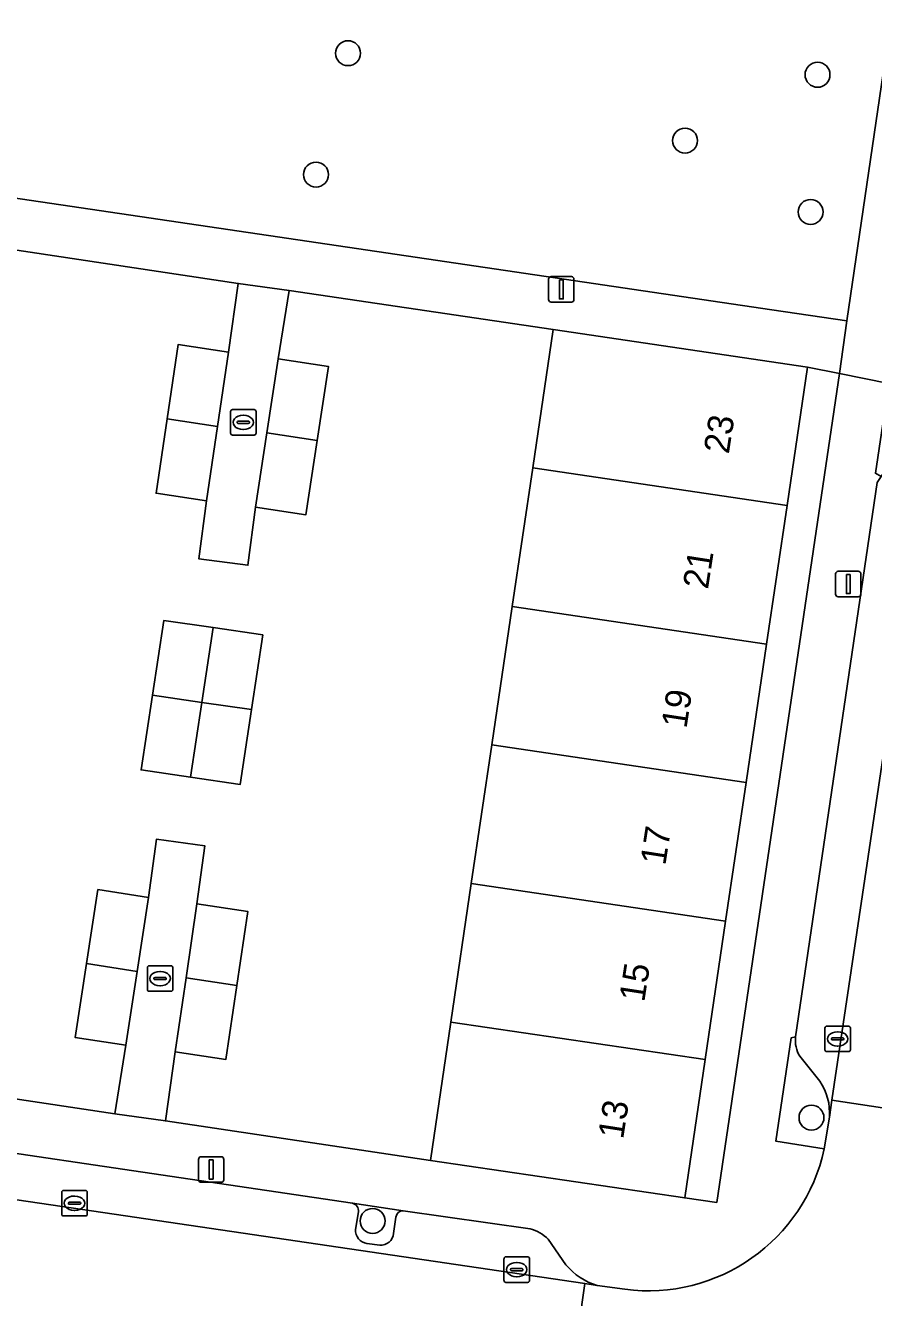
# Model space of a CAD drawing. Extents: x 164148 to 165261, y 382513 to 383432.
# Drawn here: x 164332.23 to 164365.49, y 383301.79 to 383351.67 of the extents above; entities that cross this region are included whole.
import ezdxf

# ---------------------------------------------------------------- set-up
doc = ezdxf.new("R2010")
doc.units = 0
for name, color, linetype in [('IMGEO_Boom', 7, 'Continuous'), ('IMGEO_Erf', 7, 'Continuous'), ('IMGEO_Groenvoorziening', 7, 'Continuous'), ('IMGEO_Kolk', 7, 'Continuous'), ('IMGEO_Lichtmast', 7, 'Continuous'), ('IMGEO_Muur', 7, 'Continuous'), ('IMGEO_Pand', 7, 'Continuous'), ('IMGEO_Pand_nummerreeks', 7, 'Continuous'), ('IMGEO_Parkeervlak_open', 7, 'Continuous'), ('IMGEO_Rijbaan_lokaal_open', 7, 'Continuous'), ('IMGEO_Voetpad_open', 7, 'Continuous')]:
    doc.layers.add(name, color=color, linetype=linetype)

msp = doc.modelspace()

# ---------------------------------------------------------------- linework, layer by layer
at = {"layer": 'IMGEO_Boom'}
for centre in [(164344.884, 383350.583), (164363.295, 383349.736), (164358.098, 383347.155), (164343.625, 383345.823), (164363.023, 383344.356), (164363.058, 383308.842), (164345.845, 383304.793)]:
    msp.add_circle(centre, 0.489, dxfattribs=at)
at = {"layer": 'IMGEO_Erf'}
msp.add_lwpolyline([(164325.386, 383310.546), (164335.741, 383308.998), (164336.162, 383311.678), (164334.173, 383311.986), (164334.622, 383314.886), (164335.071, 383317.786), (164337.059, 383317.478), (164337.363, 383319.758), (164339.261, 383319.505), (164338.957, 383317.225), (164340.951, 383316.93), (164340.521, 383314.029), (164340.092, 383311.127), (164338.098, 383311.422), (164337.719, 383308.717), (164348.112, 383307.166), (164348.914, 383312.592), (164349.717, 383318.024), (164350.519, 383323.456), (164351.322, 383328.888), (164352.125, 383334.32), (164352.927, 383339.746), (164342.573, 383341.273), (164342.142, 383338.599), (164344.119, 383338.296), (164343.673, 383335.389), (164343.227, 383332.482), (164341.25, 383332.785), (164340.955, 383330.504), (164339.035, 383330.752), (164339.33, 383333.033), (164337.352, 383333.327), (164337.785, 383336.242), (164338.219, 383339.157), (164340.197, 383338.863), (164340.573, 383341.556), (164330.233, 383343.112)], dxfattribs=at)
for points in [[(164359.341, 383305.521), (164364.159, 383338.027), (164362.9, 383338.272), (164362.098, 383332.846), (164361.295, 383327.414), (164360.493, 383321.982), (164359.69, 383316.55), (164358.887, 383311.118), (164358.085, 383305.692)], [(164340.653, 383321.911), (164338.708, 383322.194), (164336.764, 383322.476), (164337.212, 383325.407), (164337.661, 383328.338), (164339.598, 383328.056), (164341.534, 383327.774), (164341.094, 383324.842)]]:
    msp.add_lwpolyline(points, close=True, dxfattribs=at)
at = {"layer": 'IMGEO_Groenvoorziening'}
for points in [[(164311.017, 383312.663), (164312.229, 383312.499), (164317.302, 383347.003), (164319.267, 383346.752), (164361.497, 383340.519), (164364.451, 383340.089), (164366.01, 383350.778), (164366.226, 383351.016), (164366.184, 383351.206), (164367.887, 383363.095)], [(164362.433, 383312.01), (164362.259, 383311.969), (164361.663, 383307.919), (164363.558, 383307.617), (164363.759, 383308.859)], [(164363.383, 383310.276), (164362.606, 383311.251)], [(164347.045, 383305.191), (164345.054, 383305.487)], [(164345.288, 383305.147), (164345.174, 383304.461)], [(164346.662, 383304.301), (164346.759, 383304.939)], [(164345.62, 383303.911), (164346.124, 383303.842)]]:
    msp.add_lwpolyline(points, dxfattribs=at)
for centre, radius, start, end in [((164363.568, 383311.869), 1.144, 172.9403, 212.74), ((164361.575, 383309.038), 2.191, 355.3155, 34.4063), ((164344.989, 383305.191), 0.303, 351.547, 77.5272), ((164347.035, 383304.914), 0.277, 87.996, 174.7717), ((164345.686, 383304.42), 0.514, 175.4712, 262.6066), ((164346.173, 383304.33), 0.49, 264.2996, 356.6394)]:
    msp.add_arc(centre, radius, start, end, dxfattribs=at)
at = {"layer": 'IMGEO_Kolk'}
for p, q in [((164340.349, 383336.606), (164341.201, 383336.606)), ((164340.274, 383335.68), (164340.274, 383336.532)), ((164340.533, 383336.1), (164340.533, 383336.112)), ((164340.576, 383336.149), (164340.974, 383336.149)), ((164340.762, 383336.386), (164340.787, 383336.386)), ((164341.017, 383336.112), (164341.017, 383336.1)), ((164341.275, 383336.532), (164341.275, 383335.68)), ((164341.201, 383335.606), (164340.349, 383335.606)), ((164340.971, 383336.063), (164340.573, 383336.063)), ((164340.785, 383335.826), (164340.76, 383335.826)), ((164337.01, 383313.87), (164337.01, 383314.722)), ((164337.085, 383314.796), (164337.937, 383314.796)), ((164338.011, 383314.722), (164338.011, 383313.87)), ((164337.269, 383314.29), (164337.269, 383314.302)), ((164337.707, 383314.253), (164337.309, 383314.253)), ((164337.312, 383314.339), (164337.71, 383314.339)), ((164337.498, 383314.576), (164337.523, 383314.576)), ((164337.753, 383314.302), (164337.753, 383314.29)), ((164337.937, 383313.796), (164337.085, 383313.796)), ((164337.521, 383314.016), (164337.496, 383314.016)), ((164363.585, 383311.504), (164363.585, 383312.356)), ((164363.66, 383312.43), (164364.512, 383312.43)), ((164364.073, 383312.21), (164364.098, 383312.21)), ((164364.586, 383312.356), (164364.586, 383311.504)), ((164363.844, 383311.924), (164363.844, 383311.936)), ((164364.282, 383311.887), (164363.884, 383311.887)), ((164363.887, 383311.973), (164364.285, 383311.973)), ((164364.096, 383311.65), (164364.071, 383311.65)), ((164364.328, 383311.936), (164364.328, 383311.924)), ((164364.512, 383311.43), (164363.66, 383311.43)), ((164333.653, 383305.061), (164333.653, 383305.913)), ((164333.728, 383305.987), (164334.58, 383305.987)), ((164334.141, 383305.767), (164334.166, 383305.767)), ((164334.654, 383305.913), (164334.654, 383305.061)), ((164333.912, 383305.481), (164333.912, 383305.493)), ((164334.35, 383305.444), (164333.952, 383305.444)), ((164333.955, 383305.53), (164334.353, 383305.53)), ((164334.164, 383305.207), (164334.139, 383305.207)), ((164334.396, 383305.493), (164334.396, 383305.481)), ((164334.58, 383304.987), (164333.728, 383304.987)), ((164350.998, 383302.458), (164350.998, 383303.31)), ((164351.073, 383303.384), (164351.925, 383303.384)), ((164351.486, 383303.164), (164351.511, 383303.164)), ((164351.999, 383303.31), (164351.999, 383302.458)), ((164351.257, 383302.878), (164351.257, 383302.89)), ((164351.695, 383302.841), (164351.297, 383302.841)), ((164351.3, 383302.927), (164351.698, 383302.927)), ((164351.741, 383302.89), (164351.741, 383302.878)), ((164351.925, 383302.384), (164351.073, 383302.384)), ((164351.509, 383302.604), (164351.484, 383302.604))]:
    msp.add_line(p, q, dxfattribs=at)
for points in [[(164340.349, 383336.606), (164341.201, 383336.606)], [(164340.274, 383335.68), (164340.274, 383336.532)], [(164341.275, 383336.532), (164341.275, 383335.68)], [(164341.201, 383335.606), (164340.349, 383335.606)], [(164337.01, 383313.87), (164337.01, 383314.722)], [(164337.085, 383314.796), (164337.937, 383314.796)], [(164338.011, 383314.722), (164338.011, 383313.87)], [(164337.937, 383313.796), (164337.085, 383313.796)], [(164363.585, 383311.504), (164363.585, 383312.356)], [(164363.66, 383312.43), (164364.512, 383312.43)], [(164364.586, 383312.356), (164364.586, 383311.504)], [(164364.512, 383311.43), (164363.66, 383311.43)], [(164333.653, 383305.061), (164333.653, 383305.913)], [(164333.728, 383305.987), (164334.58, 383305.987)], [(164334.654, 383305.913), (164334.654, 383305.061)], [(164334.58, 383304.987), (164333.728, 383304.987)], [(164350.998, 383302.458), (164350.998, 383303.31)], [(164351.073, 383303.384), (164351.925, 383303.384)], [(164351.999, 383303.31), (164351.999, 383302.458)], [(164351.925, 383302.384), (164351.073, 383302.384)]]:
    msp.add_lwpolyline(points, dxfattribs=at)
for centre, radius, start, end in [((164340.351, 383336.53), 0.0765, 91.552, 178.448), ((164340.351, 383336.53), 0.0765, 91.552, 178.448), ((164341.199, 383336.53), 0.0765, 1.552, 88.448), ((164341.199, 383336.53), 0.0765, 1.552, 88.448), ((164340.573, 383336.109), 0.0403, 85.8775, 175.7526), ((164340.57, 383336.099), 0.0366, 178.938, 274.7102), ((164340.974, 383336.106), 0.043, 264.8664, 352.4533), ((164340.978, 383336.111), 0.0386, 1.7309, 96.639), ((164340.351, 383335.682), 0.0765, 181.552, 268.448), ((164340.351, 383335.682), 0.0765, 181.552, 268.448), ((164341.199, 383335.682), 0.0765, 271.552, 358.448), ((164341.199, 383335.682), 0.0765, 271.552, 358.448), ((164337.087, 383314.72), 0.0765, 91.552, 178.448), ((164337.087, 383314.72), 0.0765, 91.552, 178.448), ((164337.935, 383314.72), 0.0765, 1.552, 88.448), ((164337.935, 383314.72), 0.0765, 1.552, 88.448), ((164337.309, 383314.299), 0.0403, 85.8775, 175.7526), ((164337.306, 383314.289), 0.0366, 178.938, 274.7102), ((164337.71, 383314.296), 0.043, 264.8664, 352.4533), ((164337.714, 383314.301), 0.0386, 1.7309, 96.639), ((164337.087, 383313.872), 0.0765, 181.552, 268.448), ((164337.087, 383313.872), 0.0765, 181.552, 268.448), ((164337.935, 383313.872), 0.0765, 271.552, 358.448), ((164337.935, 383313.872), 0.0765, 271.552, 358.448), ((164363.662, 383312.354), 0.0765, 91.552, 178.448), ((164363.662, 383312.354), 0.0765, 91.552, 178.448), ((164364.51, 383312.354), 0.0765, 1.552, 88.448), ((164364.51, 383312.354), 0.0765, 1.552, 88.448), ((164363.884, 383311.933), 0.0403, 85.8775, 175.7526), ((164363.881, 383311.923), 0.0366, 178.938, 274.7102), ((164364.285, 383311.93), 0.043, 264.8664, 352.4533), ((164364.289, 383311.935), 0.0386, 1.7309, 96.639), ((164363.662, 383311.506), 0.0765, 181.552, 268.448), ((164363.662, 383311.506), 0.0765, 181.552, 268.448), ((164364.51, 383311.506), 0.0765, 271.552, 358.448), ((164364.51, 383311.506), 0.0765, 271.552, 358.448), ((164333.73, 383305.911), 0.0765, 91.552, 178.448), ((164333.73, 383305.911), 0.0765, 91.552, 178.448), ((164334.578, 383305.911), 0.0765, 1.552, 88.448), ((164334.578, 383305.911), 0.0765, 1.552, 88.448), ((164333.952, 383305.49), 0.0403, 85.8775, 175.7526), ((164333.949, 383305.48), 0.0366, 178.938, 274.7102), ((164334.353, 383305.487), 0.043, 264.8664, 352.4533), ((164334.357, 383305.492), 0.0386, 1.7309, 96.639), ((164333.73, 383305.063), 0.0765, 181.552, 268.448), ((164333.73, 383305.063), 0.0765, 181.552, 268.448), ((164334.578, 383305.063), 0.0765, 271.552, 358.448), ((164334.578, 383305.063), 0.0765, 271.552, 358.448), ((164351.075, 383303.308), 0.0765, 91.552, 178.448), ((164351.075, 383303.308), 0.0765, 91.552, 178.448), ((164351.923, 383303.308), 0.0765, 1.552, 88.448), ((164351.923, 383303.308), 0.0765, 1.552, 88.448), ((164351.297, 383302.887), 0.0403, 85.8775, 175.7526), ((164351.294, 383302.877), 0.0366, 178.938, 274.7102), ((164351.698, 383302.884), 0.043, 264.8664, 352.4533), ((164351.702, 383302.889), 0.0386, 1.7309, 96.639), ((164351.075, 383302.46), 0.0765, 181.552, 268.448), ((164351.075, 383302.46), 0.0765, 181.552, 268.448), ((164351.923, 383302.46), 0.0765, 271.552, 358.448), ((164351.923, 383302.46), 0.0765, 271.552, 358.448)]:
    msp.add_arc(centre, radius, start, end, dxfattribs=at)
for centre, major_axis, ratio, start_param, end_param in [((164340.761, 383336.106), (-0.387, 0.002), 0.722429, 4.712389, 7.853982), ((164340.786, 383336.106), (-0.39, 0.002), 0.717154, 1.570796, 4.712389), ((164337.497, 383314.296), (-0.387, 0.002), 0.722429, 4.712389, 7.853982), ((164337.522, 383314.296), (-0.39, 0.002), 0.717154, 1.570796, 4.712389), ((164364.072, 383311.93), (-0.387, 0.002), 0.722429, 4.712389, 7.853982), ((164364.097, 383311.93), (-0.39, 0.002), 0.717154, 1.570796, 4.712389), ((164334.14, 383305.487), (-0.387, 0.002), 0.722429, 4.712389, 7.853982), ((164334.165, 383305.487), (-0.39, 0.002), 0.717154, 1.570796, 4.712389), ((164351.485, 383302.884), (-0.387, 0.002), 0.722429, 4.712389, 7.853982), ((164351.51, 383302.884), (-0.39, 0.002), 0.717154, 1.570796, 4.712389)]:
    msp.add_ellipse(centre, major_axis=major_axis, ratio=ratio, start_param=start_param, end_param=end_param, dxfattribs=at)
at = {"layer": 'IMGEO_Lichtmast'}
for p, q in [((164352.75, 383340.92), (164352.75, 383341.72)), ((164352.75, 383341.72), (164352.75, 383340.92)), ((164352.85, 383341.82), (164353.64, 383341.82)), ((164353.64, 383341.82), (164352.85, 383341.82)), ((164353.74, 383341.72), (164353.74, 383340.92)), ((164353.74, 383340.92), (164353.74, 383341.72)), ((164353.64, 383340.82), (164352.85, 383340.82)), ((164352.85, 383340.82), (164353.64, 383340.82)), ((164364.005, 383329.365), (164364.005, 383330.165)), ((164364.005, 383330.165), (164364.005, 383329.365)), ((164364.105, 383330.265), (164364.895, 383330.265)), ((164364.895, 383330.265), (164364.105, 383330.265)), ((164364.995, 383330.165), (164364.995, 383329.365)), ((164364.995, 383329.365), (164364.995, 383330.165)), ((164364.895, 383329.265), (164364.105, 383329.265)), ((164364.105, 383329.265), (164364.895, 383329.265)), ((164339.017, 383306.407), (164339.017, 383307.207)), ((164339.017, 383307.207), (164339.017, 383306.407)), ((164339.117, 383307.307), (164339.907, 383307.307)), ((164339.907, 383307.307), (164339.117, 383307.307)), ((164340.007, 383307.207), (164340.007, 383306.407)), ((164340.007, 383306.407), (164340.007, 383307.207)), ((164339.907, 383306.307), (164339.117, 383306.307)), ((164339.117, 383306.307), (164339.907, 383306.307))]:
    msp.add_line(p, q, dxfattribs=at)
for points in [[(164353.17, 383341.695), (164353.32, 383341.695), (164353.32, 383340.945), (164353.17, 383340.945), (164353.17, 383341.695)], [(164364.425, 383330.14), (164364.575, 383330.14), (164364.575, 383329.39), (164364.425, 383329.39), (164364.425, 383330.14)], [(164339.437, 383307.182), (164339.587, 383307.182), (164339.587, 383306.432), (164339.437, 383306.432), (164339.437, 383307.182)]]:
    msp.add_lwpolyline(points, dxfattribs=at)
for centre, start, end in [((164352.85, 383341.72), 90, 180), ((164352.85, 383341.72), 90, 180), ((164353.64, 383341.72), 0, 90), ((164353.64, 383341.72), 360, 90), ((164352.85, 383340.92), 180, 270), ((164352.85, 383340.92), 180, 270), ((164353.64, 383340.92), 270, 0), ((164353.64, 383340.92), 270, 0), ((164364.105, 383330.165), 90, 180), ((164364.105, 383330.165), 90, 180), ((164364.895, 383330.165), 0, 90), ((164364.895, 383330.165), 360, 90), ((164364.105, 383329.365), 180, 270), ((164364.105, 383329.365), 180, 270), ((164364.895, 383329.365), 270, 0), ((164364.895, 383329.365), 270, 0), ((164339.117, 383307.207), 90, 180), ((164339.117, 383307.207), 90, 180), ((164339.907, 383307.207), 0, 90), ((164339.907, 383307.207), 360, 90), ((164339.117, 383306.407), 180, 270), ((164339.117, 383306.407), 180, 270), ((164339.907, 383306.407), 270, 0), ((164339.907, 383306.407), 270, 0)]:
    msp.add_arc(centre, 0.1, start, end, dxfattribs=at)
at = {"layer": 'IMGEO_Muur'}
for points in [[(164340.573, 383341.556), (164330.233, 383343.112)], [(164352.927, 383339.746), (164342.573, 383341.273)], [(164335.741, 383308.998), (164325.386, 383310.546)], [(164337.719, 383308.717), (164348.112, 383307.166)]]:
    msp.add_lwpolyline(points, dxfattribs=at)
at = {"layer": 'IMGEO_Pand'}
for points in [[(164352.125, 383334.32), (164362.098, 383332.846), (164362.9, 383338.272), (164352.927, 383339.746)], [(164339.764, 383335.948), (164340.197, 383338.863), (164338.219, 383339.157), (164337.785, 383336.242)], [(164341.696, 383335.692), (164343.673, 383335.389), (164344.119, 383338.296), (164342.142, 383338.599)], [(164339.764, 383335.948), (164337.785, 383336.242), (164337.352, 383333.327), (164339.33, 383333.033)], [(164341.696, 383335.692), (164341.25, 383332.785), (164343.227, 383332.482), (164343.673, 383335.389)], [(164352.125, 383334.32), (164351.322, 383328.888), (164361.295, 383327.414), (164362.098, 383332.846)], [(164350.519, 383323.456), (164360.493, 383321.982), (164361.295, 383327.414), (164351.322, 383328.888)], [(164339.598, 383328.056), (164337.661, 383328.338), (164337.212, 383325.407), (164339.153, 383325.125)], [(164339.153, 383325.125), (164341.094, 383324.842), (164341.534, 383327.774), (164339.598, 383328.056)], [(164337.212, 383325.407), (164336.764, 383322.476), (164338.708, 383322.194), (164339.153, 383325.125)], [(164338.708, 383322.194), (164340.653, 383321.911), (164341.094, 383324.842), (164339.153, 383325.125)], [(164349.717, 383318.024), (164359.69, 383316.55), (164360.493, 383321.982), (164350.519, 383323.456)], [(164334.622, 383314.886), (164336.611, 383314.578), (164337.059, 383317.478), (164335.071, 383317.786)], [(164348.914, 383312.592), (164358.887, 383311.118), (164359.69, 383316.55), (164349.717, 383318.024)], [(164338.528, 383314.324), (164340.521, 383314.029), (164340.951, 383316.93), (164338.957, 383317.225)], [(164334.622, 383314.886), (164334.173, 383311.986), (164336.162, 383311.678), (164336.611, 383314.578)], [(164338.528, 383314.324), (164338.098, 383311.422), (164340.092, 383311.127), (164340.521, 383314.029)], [(164348.914, 383312.592), (164348.112, 383307.166), (164358.085, 383305.692), (164358.887, 383311.118)]]:
    msp.add_lwpolyline(points, close=True, dxfattribs=at)
at = {"layer": 'IMGEO_Parkeervlak_open'}
for points in [[(164363.759, 383308.859), (164363.859, 383309.529), (164367.864, 383336.44)], [(164367.115, 383335.176), (164366.068, 383334.399), (164365.787, 383333.983), (164365.628, 383333.748), (164362.433, 383312.01)], [(164362.606, 383311.251), (164363.383, 383310.276)], [(164309.687, 383308.887), (164354.167, 383302.338), (164354.649, 383302.259)], [(164345.054, 383305.487), (164322.228, 383308.865)], [(164352.02, 383304.48), (164347.045, 383305.191)], [(164345.174, 383304.461), (164345.288, 383305.147)], [(164346.759, 383304.939), (164346.662, 383304.301)], [(164346.124, 383303.842), (164345.62, 383303.911)], [(164353.429, 383303.073), (164352.734, 383304.071)]]:
    msp.add_lwpolyline(points, dxfattribs=at)
for centre, radius, start, end in [((164363.568, 383311.869), 1.144, 172.9403, 212.74), ((164361.575, 383309.038), 2.191, 355.3155, 34.4063), ((164344.989, 383305.191), 0.303, 351.547, 77.5272), ((164347.035, 383304.914), 0.277, 87.996, 174.7717), ((164345.686, 383304.42), 0.514, 175.4712, 262.6066), ((164346.173, 383304.33), 0.49, 264.2996, 356.6394), ((164351.696, 383303.087), 1.43, 43.4729, 76.9165), ((164355.389, 383304.689), 2.54, 219.5066, 253.0699)]:
    msp.add_arc(centre, radius, start, end, dxfattribs=at)
at = {"layer": 'IMGEO_Rijbaan_lokaal_open'}
for points in [[(164368.14, 383338.316), (164368.004, 383337.357), (164367.864, 383336.44), (164363.859, 383309.529), (164368.961, 383308.759), (164372.554, 383333.188), (164372.593, 383333.453), (164372.872, 383334.46), (164373.469, 383335.569)], [(164368.698, 383307.049), (164368.855, 383308.061), (164368.961, 383308.759), (164363.859, 383309.529), (164363.759, 383308.859), (164363.558, 383307.617)], [(164310.282, 383303.577), (164314.168, 383303.013), (164320.144, 383302.126), (164331.054, 383300.519), (164342.533, 383298.815), (164351.856, 383297.431), (164353.437, 383297.172), (164354.167, 383302.338), (164309.687, 383308.887)], [(164355.732, 383302.114), (164354.649, 383302.259), (164354.167, 383302.338), (164353.437, 383297.172), (164353.906, 383297.096), (164376.405, 383293.791), (164376.462, 383293.782), (164377.184, 383298.907), (164375.526, 383299.185)]]:
    msp.add_lwpolyline(points, dxfattribs=at)
msp.add_arc((164356.655, 383309.118), 7.065, 262.4958, 347.7316, dxfattribs=at)
at = {"layer": 'IMGEO_Voetpad_open'}
for points in [[(164370.38, 383350.285), (164366.443, 383350.857), (164366.226, 383351.016), (164366.01, 383350.778), (164364.451, 383340.089), (164364.159, 383338.027), (164366.096, 383337.628), (164366.863, 383337.519), (164367.025, 383338.456)], [(164363.558, 383307.617), (164361.663, 383307.919), (164362.259, 383311.969), (164362.433, 383312.01), (164365.628, 383333.748), (164365.787, 383333.983), (164365.568, 383334.108), (164366.096, 383337.628), (164364.159, 383338.027), (164359.341, 383305.521), (164358.085, 383305.692), (164348.112, 383307.166), (164337.719, 383308.717), (164335.741, 383308.998), (164325.386, 383310.546), (164315.417, 383312.007)], [(164311.06, 383310.519), (164320.159, 383309.193), (164322.228, 383308.865), (164345.054, 383305.487), (164347.045, 383305.191), (164352.02, 383304.48)], [(164352.734, 383304.071), (164353.429, 383303.073)], [(164354.649, 383302.259), (164355.732, 383302.114)]]:
    msp.add_lwpolyline(points, dxfattribs=at)
for points in [[(164318.947, 383344.792), (164320.273, 383344.594), (164330.233, 383343.112), (164340.573, 383341.556), (164342.573, 383341.273), (164352.927, 383339.746), (164362.9, 383338.272), (164364.159, 383338.027), (164364.451, 383340.089), (164361.497, 383340.519), (164319.267, 383346.752), (164317.302, 383347.003), (164312.229, 383312.499), (164314.155, 383312.192)], [(164342.142, 383338.599), (164342.573, 383341.273), (164340.573, 383341.556), (164340.197, 383338.863), (164339.764, 383335.948), (164339.33, 383333.033), (164339.035, 383330.752), (164340.955, 383330.504), (164341.25, 383332.785), (164341.696, 383335.692)], [(164338.528, 383314.324), (164338.957, 383317.225), (164339.261, 383319.505), (164337.363, 383319.758), (164337.059, 383317.478), (164336.611, 383314.578), (164336.162, 383311.678), (164335.741, 383308.998), (164337.719, 383308.717), (164338.098, 383311.422)]]:
    msp.add_lwpolyline(points, close=True, dxfattribs=at)
for centre, radius, start, end in [((164356.655, 383309.118), 7.065, 262.4958, 347.7316), ((164351.696, 383303.087), 1.43, 43.4729, 76.9165), ((164355.389, 383304.689), 2.54, 219.5066, 253.0699)]:
    msp.add_arc(centre, radius, start, end, dxfattribs=at)

# ---------------------------------------------------------------- texts
at = {"layer": 'IMGEO_Pand_nummerreeks'}
for s, p in [('23', (164359.814, 383334.842)), ('21', (164358.996, 383329.537)), ('19', (164358.154, 383324.077)), ('17', (164357.326, 383318.709)), ('15', (164356.499, 383313.348)), ('13', (164355.67, 383307.973))]:
    msp.add_text(s, height=1, rotation=81.2314, dxfattribs=at).set_placement(p)

doc.saveas('drawing.dxf')
